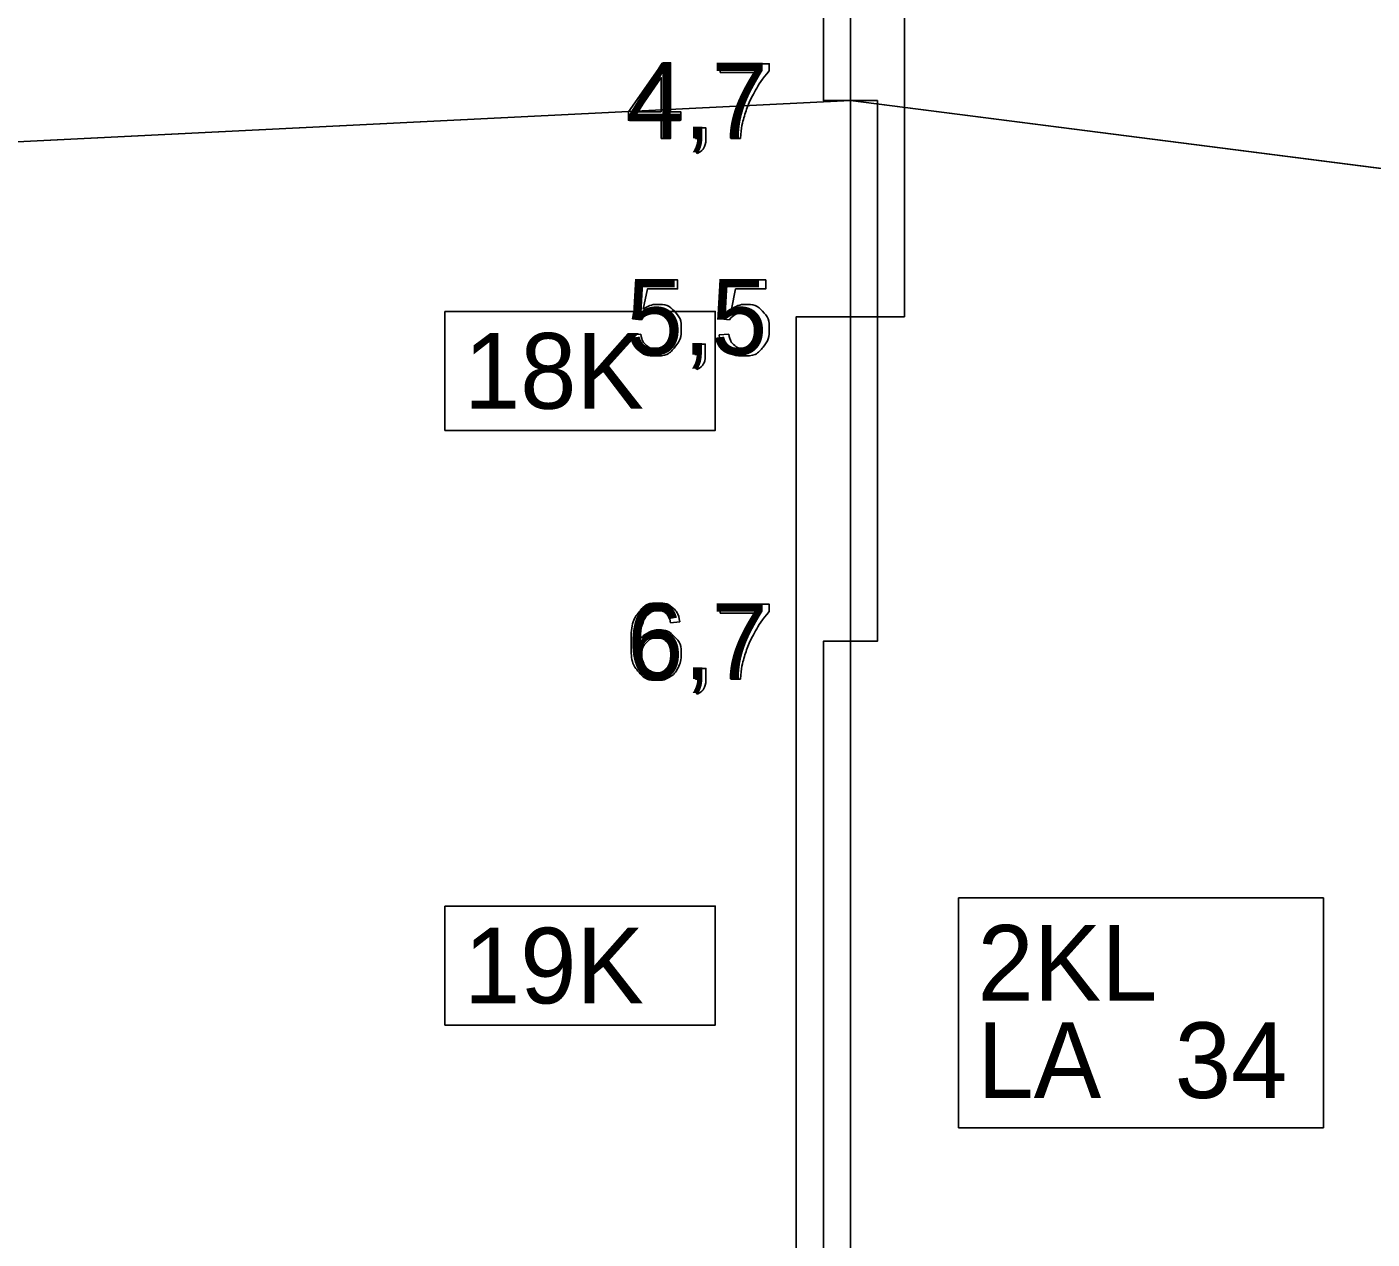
# Model space of a CAD drawing. Extents: x 532503 to 539665, y 6557663 to 6561526.
# Drawn here: x 537619.5 to 537719, y 6560330.8 to 6560420.5 of the extents above; entities that cross this region are included whole.
import ezdxf

# ---------------------------------------------------------------- set-up
doc = ezdxf.new("R2010")
doc.units = 0
for name, color, linetype in [('Default', 7, 'Continuous'), ('GEOLPUNKT', 7, 'Continuous'), ('Proovid', 7, 'Continuous'), ('Täide', 7, 'Continuous')]:
    doc.layers.add(name, color=color, linetype=linetype)

msp = doc.modelspace()

# ---------------------------------------------------------------- linework, layer by layer
at = {"layer": 'Default'}
msp.add_lwpolyline([(537327.584, 6560397.587), (537409.981, 6560401.67), (537680.404, 6560415.07), (537927.278, 6560383.47), (538157.309, 6560395.07), (538426.576, 6560390.27), (538556.702, 6560374.87), (538783.9, 6560390.27), (538809.139, 6560385.093)], dxfattribs=at)
at = {"layer": 'GEOLPUNKT'}
msp.add_line((537680.404, 6560509.07), (537680.404, 6560181.07), dxfattribs=at)
at = {"layer": 'Proovid'}
for points in [[(537680.404, 6560483.07), (537684.404, 6560483.07), (537684.404, 6560399.07), (537680.404, 6560399.07)], [(537680.404, 6560447.07), (537678.404, 6560447.07), (537678.404, 6560415.07), (537680.404, 6560415.07)], [(537680.404, 6560415.07), (537682.404, 6560415.07), (537682.404, 6560375.07), (537680.404, 6560375.07)], [(537650.404, 6560399.47), (537670.404, 6560399.47), (537670.404, 6560390.67), (537650.404, 6560390.67)], [(537680.404, 6560399.07), (537676.404, 6560399.07), (537676.404, 6560289.07), (537680.404, 6560289.07)], [(537680.404, 6560375.07), (537678.404, 6560375.07), (537678.404, 6560327.07), (537680.404, 6560327.07)], [(537688.404, 6560356.07), (537715.404, 6560356.07), (537715.404, 6560339.07), (537688.404, 6560339.07)], [(537650.404, 6560355.47), (537670.404, 6560355.47), (537670.404, 6560346.67), (537650.404, 6560346.67)]]:
    msp.add_lwpolyline(points, close=True, dxfattribs=at)
for points in [[(537666.414, 6560412.27), (537666.414, 6560413.61), (537663.985, 6560413.61), (537663.985, 6560414.242), (537666.538, 6560417.87), (537667.101, 6560417.87), (537667.101, 6560414.242), (537667.857, 6560414.242), (537667.857, 6560413.61), (537667.101, 6560413.61), (537667.101, 6560412.27), (537666.414, 6560412.27)], [(537670.78, 6560417.136), (537670.78, 6560417.798), (537674.404, 6560417.798), (537674.404, 6560417.262)], [(537666.414, 6560414.242), (537666.414, 6560416.771), (537664.661, 6560414.242), (537666.414, 6560414.242)], [(537673.521, 6560417.136), (537670.78, 6560417.136)], [(537668.932, 6560412.27), (537668.932, 6560413.051), (537669.713, 6560413.051), (537669.713, 6560412.27)], [(537669.077, 6560411.16), (537668.885, 6560411.455)], [(537669.321, 6560412.27), (537668.932, 6560412.27)], [(537672.27, 6560412.27), (537671.562, 6560412.27)], [(537664.937, 6560398.835), (537664.293, 6560398.921), (537664.835, 6560401.798), (537667.618, 6560401.798), (537667.618, 6560401.14), (537665.384, 6560401.14), (537665.083, 6560399.637)], [(537671.459, 6560398.835), (537670.815, 6560398.921), (537671.357, 6560401.798), (537674.14, 6560401.798), (537674.14, 6560401.14), (537671.906, 6560401.14), (537671.605, 6560399.637)], [(537664.169, 6560397.739), (537664.89, 6560397.798)], [(537670.691, 6560397.739), (537671.412, 6560397.798)], [(537668.89, 6560396.27), (537668.89, 6560397.051), (537669.671, 6560397.051), (537669.671, 6560396.27)], [(537669.035, 6560395.16), (537668.843, 6560395.455)], [(537669.278, 6560396.27), (537668.89, 6560396.27)], [(537670.78, 6560377.136), (537670.78, 6560377.798), (537674.404, 6560377.798), (537674.404, 6560377.262)], [(537667.784, 6560376.496), (537667.101, 6560376.44)], [(537673.521, 6560377.136), (537670.78, 6560377.136)], [(537668.932, 6560372.27), (537668.932, 6560373.051), (537669.713, 6560373.051), (537669.713, 6560372.27)], [(537669.321, 6560372.27), (537668.932, 6560372.27)], [(537672.27, 6560372.27), (537671.562, 6560372.27)], [(537669.077, 6560371.16), (537668.885, 6560371.455)]]:
    msp.add_lwpolyline(points, dxfattribs=at)
for points in [[(537674.404, 6560417.262), (537673.87, 6560416.693), (537673.345, 6560415.75), (537672.82, 6560414.806), (537672.534, 6560413.809), (537672.327, 6560413.107), (537672.27, 6560412.27)], [(537671.562, 6560412.27), (537671.573, 6560412.931), (537671.821, 6560413.867), (537672.069, 6560414.802), (537672.533, 6560415.671), (537672.997, 6560416.54), (537673.521, 6560417.136)], [(537668.885, 6560411.455), (537669.103, 6560411.551), (537669.206, 6560411.736), (537669.309, 6560411.922), (537669.321, 6560412.27)], [(537669.713, 6560412.27), (537669.713, 6560411.838), (537669.561, 6560411.572), (537669.409, 6560411.306), (537669.077, 6560411.16)], [(537665.083, 6560399.637), (537665.587, 6560399.988), (537666.141, 6560399.988), (537666.874, 6560399.988), (537667.378, 6560399.479), (537667.882, 6560398.971), (537667.882, 6560398.172), (537667.882, 6560397.411), (537667.439, 6560396.857), (537666.9, 6560396.176), (537665.968, 6560396.176), (537665.204, 6560396.176), (537664.721, 6560396.604), (537664.238, 6560397.032), (537664.169, 6560397.739)], [(537664.89, 6560397.798), (537664.97, 6560397.271), (537665.262, 6560397.005), (537665.553, 6560396.74), (537665.968, 6560396.74), (537666.468, 6560396.74), (537666.81, 6560397.115), (537667.152, 6560397.49), (537667.152, 6560398.111), (537667.152, 6560398.7), (537666.824, 6560399.041), (537666.495, 6560399.382), (537665.957, 6560399.382), (537665.622, 6560399.382), (537665.356, 6560399.23), (537665.09, 6560399.078), (537664.937, 6560398.835)], [(537671.605, 6560399.637), (537672.109, 6560399.988), (537672.663, 6560399.988), (537673.396, 6560399.988), (537673.9, 6560399.479), (537674.404, 6560398.971), (537674.404, 6560398.172), (537674.404, 6560397.411), (537673.961, 6560396.857), (537673.422, 6560396.176), (537672.49, 6560396.176), (537671.726, 6560396.176), (537671.243, 6560396.604), (537670.76, 6560397.032), (537670.691, 6560397.739)], [(537671.412, 6560397.798), (537671.492, 6560397.271), (537671.784, 6560397.005), (537672.075, 6560396.74), (537672.49, 6560396.74), (537672.99, 6560396.74), (537673.332, 6560397.115), (537673.674, 6560397.49), (537673.674, 6560398.111), (537673.674, 6560398.7), (537673.346, 6560399.041), (537673.017, 6560399.382), (537672.479, 6560399.382), (537672.144, 6560399.382), (537671.878, 6560399.23), (537671.612, 6560399.078), (537671.459, 6560398.835)], [(537668.843, 6560395.455), (537669.06, 6560395.551), (537669.164, 6560395.736), (537669.267, 6560395.922), (537669.278, 6560396.27)], [(537669.671, 6560396.27), (537669.671, 6560395.838), (537669.518, 6560395.572), (537669.366, 6560395.306), (537669.035, 6560395.16)], [(537667.101, 6560376.44), (537667.009, 6560376.848), (537666.841, 6560377.032), (537666.561, 6560377.328), (537666.151, 6560377.328), (537665.822, 6560377.328), (537665.571, 6560377.145), (537665.248, 6560376.908), (537665.06, 6560376.453), (537664.872, 6560375.998), (537664.865, 6560375.158), (537665.113, 6560375.536), (537665.473, 6560375.719), (537665.832, 6560375.903), (537666.226, 6560375.903), (537666.915, 6560375.903), (537667.398, 6560375.397), (537667.882, 6560374.891), (537667.882, 6560374.089), (537667.882, 6560373.562), (537667.655, 6560373.11), (537667.427, 6560372.657), (537667.03, 6560372.417), (537666.632, 6560372.176), (537666.128, 6560372.176), (537665.267, 6560372.176), (537664.725, 6560372.808), (537664.182, 6560373.44), (537664.182, 6560374.891), (537664.182, 6560376.513), (537664.782, 6560377.25), (537665.306, 6560377.892), (537666.193, 6560377.892), (537666.855, 6560377.892), (537667.277, 6560377.521), (537667.7, 6560377.15), (537667.784, 6560376.496)], [(537671.562, 6560372.27), (537671.573, 6560372.931), (537671.821, 6560373.867), (537672.069, 6560374.802), (537672.533, 6560375.671), (537672.997, 6560376.54), (537673.521, 6560377.136)], [(537674.404, 6560377.262), (537673.87, 6560376.693), (537673.345, 6560375.75), (537672.82, 6560374.806), (537672.534, 6560373.809), (537672.327, 6560373.107), (537672.27, 6560372.27)], [(537664.971, 6560374.085), (537664.971, 6560373.73), (537665.122, 6560373.405), (537665.273, 6560373.08), (537665.543, 6560372.91), (537665.813, 6560372.74), (537666.113, 6560372.74), (537666.55, 6560372.74), (537666.862, 6560373.091), (537667.174, 6560373.443), (537667.174, 6560374.047), (537667.174, 6560374.628), (537666.866, 6560374.962), (537666.558, 6560375.296), (537666.086, 6560375.296), (537665.62, 6560375.296), (537665.296, 6560374.962), (537664.971, 6560374.628), (537664.971, 6560374.085)], [(537668.885, 6560371.455), (537669.103, 6560371.551), (537669.206, 6560371.736), (537669.309, 6560371.922), (537669.321, 6560372.27)], [(537669.713, 6560372.27), (537669.713, 6560371.838), (537669.561, 6560371.572), (537669.409, 6560371.306), (537669.077, 6560371.16)]]:
    msp.add_open_spline(points, degree=3, dxfattribs=at)
at = {"layer": 'Täide'}
msp.add_line((537680.404, 6560415.07), (537409.981, 6560401.67), dxfattribs=at)
for points in [[(537327.584, 6560397.587), (537409.981, 6560401.67), (537680.404, 6560415.07), (537927.278, 6560383.47), (538157.309, 6560395.07), (538426.576, 6560390.27), (538556.702, 6560374.87), (538556.702, 6560374.87), (538556.702, 6560374.87)], [(537775.858, 6560402.852), (537680.404, 6560415.07), (537558.542, 6560409.032)], [(537558.542, 6560409.032), (537680.404, 6560415.07), (537775.858, 6560402.852)], [(538783.9, 6560390.27), (538556.702, 6560374.87), (538426.576, 6560390.27), (538157.309, 6560395.07), (537927.278, 6560383.47), (537680.404, 6560415.07)]]:
    msp.add_lwpolyline(points, dxfattribs=at)

# ---------------------------------------------------------------- texts
at = {"layer": 'Proovid'}
for s, p in [('4,7', (537663.887, 6560412.27)), ('5,5', (537663.844, 6560396.27)), ('18K', (537651.804, 6560392.27)), ('6,7', (537663.887, 6560372.27)), ('19K', (537651.804, 6560348.27)), ('2KL', (537689.804, 6560348.47)), ('LA', (537689.804, 6560341.27)), ('34', (537704.404, 6560341.27))]:
    msp.add_text(s, height=5.6, dxfattribs=at).set_placement(p)

doc.saveas('drawing.dxf')
